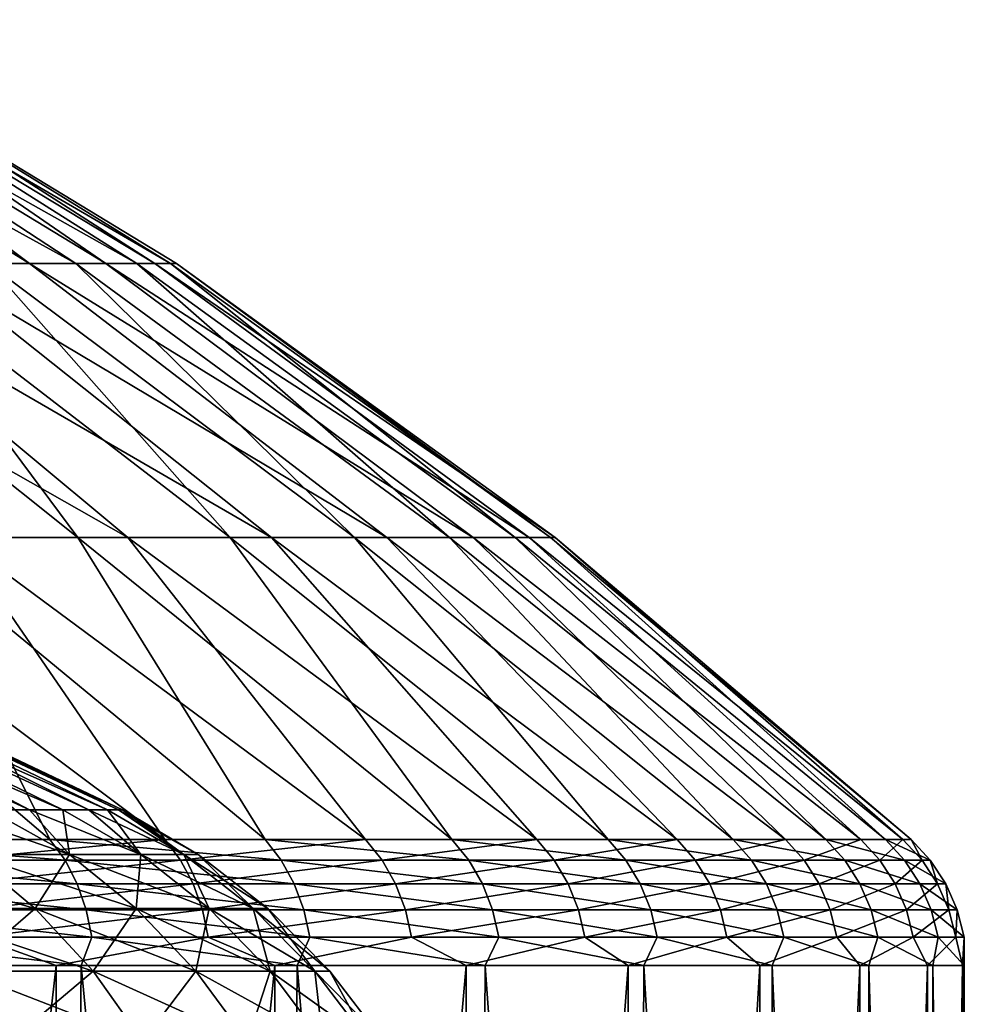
# Model space of a CAD drawing. Header units: metres. Extents: x -24 to 24, y -69 to 184.
# Tile 893 of 896: x 18.7 to 24.23, y 159.84 to 165.6. Entities that reach past the tile are written whole.
import ezdxf

# ---------------------------------------------------------------- set-up
doc = ezdxf.new("R2010")
doc.units = ezdxf.units.M
for name, color, linetype in [('4034', 7, 'CONTINUOUS'), ('4036', 7, 'CONTINUOUS'), ('4045', 7, 'CONTINUOUS'), ('4046', 7, 'CONTINUOUS'), ('4052', 7, 'CONTINUOUS')]:
    doc.layers.add(name, color=color, linetype=linetype)

msp = doc.modelspace()

# ---------------------------------------------------------------- linework, layer by layer
at = {"layer": '4034'}
for points in [[(17.485861, 160.06449, -16.801999), (18.917377, 160.06449, -15.172189), (17.527775, 147.8, -16.758269)], [(17.527775, 147.8, -16.758269), (18.917377, 160.06449, -15.172189), (18.959413, 147.8, -15.119628)], [(18.959413, 147.8, 15.119628), (17.648247, 160.06449, 16.631353), (17.527775, 147.8, 16.758269)], [(19.063864, 160.06449, 14.987715), (17.648247, 160.06449, 16.631353), (18.959413, 147.8, 15.119628)], [(18.917377, 160.06449, -15.172189), (20.197522, 160.06449, -13.420976), (18.959413, 147.8, -15.119628)], [(18.959413, 147.8, -15.119628), (20.197522, 160.06449, -13.420976), (20.238401, 147.8, -13.359252)], [(20.238401, 147.8, 13.359252), (19.063864, 160.06449, 14.987715), (18.959413, 147.8, 15.119628)], [(20.326937, 160.06449, 13.224149), (19.063864, 160.06449, 14.987715), (20.238401, 147.8, 13.359252)], [(20.197522, 160.06449, -13.420976), (21.316052, 160.06449, -11.562372), (20.238401, 147.8, -13.359252)], [(20.238401, 147.8, -13.359252), (21.316052, 160.06449, -11.562372), (21.354442, 147.8, -11.491315)], [(21.354442, 147.8, 11.491315), (20.326937, 160.06449, 13.224149), (20.238401, 147.8, 13.359252)], [(21.42736, 160.06449, 11.354767), (20.326937, 160.06449, 13.224149), (21.354442, 147.8, 11.491315)], [(21.316052, 160.06449, -11.562372), (22.264016, 160.06449, -9.611249), (21.354442, 147.8, -11.491315)], [(21.354442, 147.8, -11.491315), (22.264016, 160.06449, -9.611249), (22.298548, 147.8, -9.530857)], [(22.298548, 147.8, 9.530857), (21.42736, 160.06449, 11.354767), (21.354442, 147.8, 11.491315)], [(22.356327, 160.06449, 9.394528), (21.42736, 160.06449, 11.354767), (22.298548, 147.8, 9.530857)], [(22.264016, 160.06449, -9.611249), (23.033829, 160.06449, -7.583219), (22.298548, 147.8, -9.530857)], [(22.298548, 147.8, -9.530857), (23.033829, 160.06449, -7.583219), (23.063121, 147.8, -7.493662)], [(23.063121, 147.8, 7.493662), (22.356327, 160.06449, 9.394528), (22.298548, 147.8, 9.530857)], [(23.106404, 160.06449, 7.359116), (22.356327, 160.06449, 9.394528), (23.063121, 147.8, 7.493662)], [(23.033829, 160.06449, -7.583219), (23.619332, 160.06449, -5.49451), (23.063121, 147.8, -7.493662)], [(23.063121, 147.8, -7.493662), (23.619332, 160.06449, -5.49451), (23.642002, 147.8, -5.396133)], [(23.642002, 147.8, 5.396133), (23.106404, 160.06449, 7.359116), (23.063121, 147.8, 7.493662)], [(23.67159, 160.06449, 5.264818), (23.106404, 160.06449, 7.359116), (23.642002, 147.8, 5.396133)], [(23.619332, 160.06449, -5.49451), (24.01584, 160.06449, -3.361835), (23.642002, 147.8, -5.396133)], [(23.642002, 147.8, -5.396133), (24.01584, 160.06449, -3.361835), (24.030532, 147.8, -3.255157)], [(24.030532, 147.8, 3.255157), (23.67159, 160.06449, 5.264818), (23.642002, 147.8, 5.396133)], [(24.047363, 160.06449, 3.128392), (23.67159, 160.06449, 5.264818), (24.030532, 147.8, 3.255157)], [(24.01584, 160.06449, -3.361835), (24.220179, 160.06449, -1.202261), (24.030532, 147.8, -3.255157)], [(24.030532, 147.8, -3.255157), (24.220179, 160.06449, -1.202261), (24.225582, 147.8, -1.087972)], [(24.225582, 147.8, 1.087972), (24.047363, 160.06449, 3.128392), (24.030532, 147.8, 3.255157)], [(24.230715, 160.06449, 0.966935), (24.047363, 160.06449, 3.128392), (24.225582, 147.8, 1.087972)], [(24.220179, 160.06449, -1.202261), (24.230715, 160.06449, 0.966935), (24.225582, 147.8, -1.087972)], [(24.225582, 147.8, -1.087972), (24.230715, 160.06449, 0.966935), (24.225582, 147.8, 1.087972)]]:
    msp.add_3dface(points, dxfattribs=at)
at = {"layer": '4036'}
for points in [[(16.441097, 165.595525, 5.356057), (19.032724, 164.169941, 4.801242), (16.855167, 165.595525, 3.860096)], [(18.518339, 164.169941, 6.509041), (19.032724, 164.169941, 4.801242), (16.441097, 165.595525, 5.356057)], [(16.860096, 165.595525, -3.838509), (18.76228, 164.169941, -5.768306), (16.447942, 165.595525, -5.334999)], [(18.76228, 164.169941, -5.768306), (18.16123, 164.169941, -7.447564), (16.447942, 165.595525, -5.334999)], [(16.855167, 165.595525, 3.860096), (19.389966, 164.169941, 3.053801), (17.133417, 165.595525, 2.33303)], [(19.032724, 164.169941, 4.801242), (19.389966, 164.169941, 3.053801), (16.855167, 165.595525, 3.860096)], [(17.13639, 165.595525, -2.311088), (19.20842, 164.169941, -4.041422), (16.860096, 165.595525, -3.838509)], [(19.20842, 164.169941, -4.041422), (18.76228, 164.169941, -5.768306), (16.860096, 165.595525, -3.838509)], [(17.133417, 165.595525, 2.33303), (19.587117, 164.169941, 1.281148), (17.273603, 165.595525, 0.787164)], [(19.389966, 164.169941, 3.053801), (19.587117, 164.169941, 1.281148), (17.133417, 165.595525, 2.33303)], [(17.274597, 165.595525, -0.765044), (19.495968, 164.169941, -2.28117), (17.13639, 165.595525, -2.311088)], [(19.495968, 164.169941, -2.28117), (19.20842, 164.169941, -4.041422), (17.13639, 165.595525, -2.311088)], [(17.273603, 165.595525, 0.787164), (19.622549, 164.169941, -0.502084), (17.274597, 165.595525, -0.765044)], [(19.587117, 164.169941, 1.281148), (19.622549, 164.169941, -0.502084), (17.273603, 165.595525, 0.787164)], [(19.622549, 164.169941, -0.502084), (19.495968, 164.169941, -2.28117), (17.274597, 165.595525, -0.765044)], [(17.410234, 164.169941, -9.065333), (19.337379, 162.566013, -10.168256), (16.515491, 164.169941, -10.608254)], [(19.337379, 162.566013, -10.168256), (18.338573, 162.566013, -11.87537), (16.515491, 164.169941, -10.608254)], [(17.036394, 164.169941, 9.749759), (19.045697, 162.566013, 10.70463), (17.851059, 164.169941, 8.163099)], [(17.999579, 162.566013, 12.383167), (19.045697, 162.566013, 10.70463), (17.036394, 164.169941, 9.749759)], [(18.16123, 164.169941, -7.447564), (20.17771, 162.566013, -8.37781), (17.410234, 164.169941, -9.065333)], [(20.17771, 162.566013, -8.37781), (19.337379, 162.566013, -10.168256), (17.410234, 164.169941, -9.065333)], [(17.851059, 164.169941, 8.163099), (19.93573, 162.566013, 8.938364), (18.518339, 164.169941, 6.509041)], [(19.045697, 162.566013, 10.70463), (19.93573, 162.566013, 8.938364), (17.851059, 164.169941, 8.163099)], [(18.76228, 164.169941, -5.768306), (20.852677, 162.566013, -6.518706), (18.16123, 164.169941, -7.447564)], [(20.852677, 162.566013, -6.518706), (20.17771, 162.566013, -8.37781), (18.16123, 164.169941, -7.447564)], [(18.518339, 164.169941, 6.509041), (20.662383, 162.566013, 7.098846), (19.032724, 164.169941, 4.801242)], [(19.93573, 162.566013, 8.938364), (20.662383, 162.566013, 7.098846), (18.518339, 164.169941, 6.509041)], [(19.20842, 164.169941, -4.041422), (21.356751, 162.566013, -4.606179), (18.76228, 164.169941, -5.768306)], [(21.356751, 162.566013, -4.606179), (20.852677, 162.566013, -6.518706), (18.76228, 164.169941, -5.768306)], [(19.032724, 164.169941, 4.801242), (21.219701, 162.566013, 5.201151), (19.389966, 164.169941, 3.053801)], [(20.662383, 162.566013, 7.098846), (21.219701, 162.566013, 5.201151), (19.032724, 164.169941, 4.801242)], [(19.495968, 164.169941, -2.28117), (21.685799, 162.566013, -2.655902), (19.20842, 164.169941, -4.041422)], [(21.685799, 162.566013, -2.655902), (21.356751, 162.566013, -4.606179), (19.20842, 164.169941, -4.041422)], [(19.389966, 164.169941, 3.053801), (21.603117, 162.566013, 3.260831), (19.587117, 164.169941, 1.281148)], [(21.219701, 162.566013, 5.201151), (21.603117, 162.566013, 3.260831), (19.389966, 164.169941, 3.053801)], [(19.622549, 164.169941, -0.502084), (21.837125, 162.566013, -0.68386), (19.495968, 164.169941, -2.28117)], [(21.837125, 162.566013, -0.68386), (21.685799, 162.566013, -2.655902), (19.495968, 164.169941, -2.28117)], [(19.587117, 164.169941, 1.281148), (21.809489, 162.566013, 1.293787), (19.622549, 164.169941, -0.502084)], [(21.603117, 162.566013, 3.260831), (21.809489, 162.566013, 1.293787), (19.587117, 164.169941, 1.281148)], [(21.809489, 162.566013, 1.293787), (21.837125, 162.566013, -0.68386), (19.622549, 164.169941, -0.502084)], [(18.881477, 160.800959, 14.695776), (16.805949, 162.566013, 13.96022), (17.466097, 160.800959, 16.35272)], [(17.999579, 162.566013, 12.383167), (16.805949, 162.566013, 13.96022), (18.881477, 160.800959, 14.695776)], [(18.218681, 160.800959, -15.509857), (17.189477, 162.566013, -13.485161), (19.554253, 160.800959, -13.787937)], [(17.189477, 162.566013, -13.485161), (18.338573, 162.566013, -11.87537), (19.554253, 160.800959, -13.787937)], [(20.140232, 160.800959, 12.916928), (17.999579, 162.566013, 12.383167), (18.881477, 160.800959, 14.695776)], [(19.045697, 162.566013, 10.70463), (17.999579, 162.566013, 12.383167), (20.140232, 160.800959, 12.916928)], [(19.554253, 160.800959, -13.787937), (18.338573, 162.566013, -11.87537), (20.72762, 160.800959, -11.951643)], [(18.338573, 162.566013, -11.87537), (19.337379, 162.566013, -10.168256), (20.72762, 160.800959, -11.951643)], [(21.231922, 160.800959, 11.030933), (19.045697, 162.566013, 10.70463), (20.140232, 160.800959, 12.916928)], [(19.93573, 162.566013, 8.938364), (19.045697, 162.566013, 10.70463), (21.231922, 160.800959, 11.030933)], [(20.72762, 160.800959, -11.951643), (19.337379, 162.566013, -10.168256), (21.729048, 160.800959, -10.016209)], [(19.337379, 162.566013, -10.168256), (20.17771, 162.566013, -8.37781), (21.729048, 160.800959, -10.016209)], [(22.14749, 160.800959, 9.053435), (19.93573, 162.566013, 8.938364), (21.231922, 160.800959, 11.030933)], [(20.662383, 162.566013, 7.098846), (19.93573, 162.566013, 8.938364), (22.14749, 160.800959, 9.053435)], [(21.729048, 160.800959, -10.016209), (20.17771, 162.566013, -8.37781), (22.550232, 160.800959, -7.99769)], [(20.17771, 162.566013, -8.37781), (20.852677, 162.566013, -6.518706), (22.550232, 160.800959, -7.99769)], [(22.879341, 160.800959, 7.000838), (20.662383, 162.566013, 7.098846), (22.14749, 160.800959, 9.053435)], [(21.219701, 162.566013, 5.201151), (20.662383, 162.566013, 7.098846), (22.879341, 160.800959, 7.000838)], [(22.550232, 160.800959, -7.99769), (20.852677, 162.566013, -6.518706), (23.184358, 160.800959, -5.912828)], [(20.852677, 162.566013, -6.518706), (21.356751, 162.566013, -4.606179), (23.184358, 160.800959, -5.912828)], [(23.421406, 160.800959, 4.890167), (21.219701, 162.566013, 5.201151), (22.879341, 160.800959, 7.000838)], [(21.603117, 162.566013, 3.260831), (21.219701, 162.566013, 5.201151), (23.421406, 160.800959, 4.890167)], [(23.184358, 160.800959, -5.912828), (21.356751, 162.566013, -4.606179), (23.626167, 160.800959, -3.778919)], [(21.356751, 162.566013, -4.606179), (21.685799, 162.566013, -2.655902), (23.626167, 160.800959, -3.778919)], [(23.769187, 160.800959, 2.738932), (21.603117, 162.566013, 3.260831), (23.421406, 160.800959, 4.890167)], [(21.809489, 162.566013, 1.293787), (21.603117, 162.566013, 3.260831), (23.769187, 160.800959, 2.738932)], [(23.626167, 160.800959, -3.778919), (21.685799, 162.566013, -2.655902), (23.871994, 160.800959, -1.613664)], [(21.685799, 162.566013, -2.655902), (21.837125, 162.566013, -0.68386), (23.871994, 160.800959, -1.613664)], [(23.919799, 160.800959, 0.564978), (21.809489, 162.566013, 1.293787), (23.769187, 160.800959, 2.738932)], [(21.837125, 162.566013, -0.68386), (21.809489, 162.566013, 1.293787), (23.919799, 160.800959, 0.564978)], [(23.871994, 160.800959, -1.613664), (21.837125, 162.566013, -0.68386), (23.919799, 160.800959, 0.564978)]]:
    msp.add_3dface(points, dxfattribs=at)
at = {"layer": '4045'}
for points in [[(18.96996, 160.679398, 14.764649), (17.466097, 160.800959, 16.35272), (17.547947, 160.679398, 16.429358)], [(18.881477, 160.800959, 14.695776), (17.466097, 160.800959, 16.35272), (18.96996, 160.679398, 14.764649)], [(18.218681, 160.800959, -15.509857), (19.554253, 160.800959, -13.787937), (18.304061, 160.679398, -15.582541)], [(18.304061, 160.679398, -15.582541), (19.554253, 160.800959, -13.787937), (19.645892, 160.679398, -13.85255)], [(20.234615, 160.679398, 12.977465), (18.881477, 160.800959, 14.695776), (18.96996, 160.679398, 14.764649)], [(20.140232, 160.800959, 12.916928), (18.881477, 160.800959, 14.695776), (20.234615, 160.679398, 12.977465)], [(19.554253, 160.800959, -13.787937), (20.72762, 160.800959, -11.951643), (19.645892, 160.679398, -13.85255)], [(19.645892, 160.679398, -13.85255), (20.72762, 160.800959, -11.951643), (20.824758, 160.679398, -12.007651)], [(21.331421, 160.679398, 11.082632), (20.140232, 160.800959, 12.916928), (20.234615, 160.679398, 12.977465)], [(21.231922, 160.800959, 11.030933), (20.140232, 160.800959, 12.916928), (21.331421, 160.679398, 11.082632)], [(20.72762, 160.800959, -11.951643), (21.729048, 160.800959, -10.016209), (20.824758, 160.679398, -12.007651)], [(20.824758, 160.679398, -12.007651), (21.729048, 160.800959, -10.016209), (21.83088, 160.679398, -10.063147)], [(22.25128, 160.679398, 9.095867), (21.231922, 160.800959, 11.030933), (21.331421, 160.679398, 11.082632)], [(22.14749, 160.800959, 9.053435), (21.231922, 160.800959, 11.030933), (22.25128, 160.679398, 9.095867)], [(21.729048, 160.800959, -10.016209), (22.550232, 160.800959, -7.99769), (21.83088, 160.679398, -10.063147)], [(21.83088, 160.679398, -10.063147), (22.550232, 160.800959, -7.99769), (22.655911, 160.679398, -8.035168)], [(22.986561, 160.679398, 7.03365), (22.14749, 160.800959, 9.053435), (22.25128, 160.679398, 9.095867)], [(22.879341, 160.800959, 7.000838), (22.14749, 160.800959, 9.053435), (22.986561, 160.679398, 7.03365)], [(22.550232, 160.800959, -7.99769), (23.184358, 160.800959, -5.912828), (22.655911, 160.679398, -8.035168)], [(22.655911, 160.679398, -8.035168), (23.184358, 160.800959, -5.912828), (23.293009, 160.679398, -5.940535)], [(23.531167, 160.679398, 4.913088), (22.879341, 160.800959, 7.000838), (22.986561, 160.679398, 7.03365)], [(23.421406, 160.800959, 4.890167), (22.879341, 160.800959, 7.000838), (23.531167, 160.679398, 4.913088)], [(23.184358, 160.800959, -5.912828), (23.626167, 160.800959, -3.778919), (23.293009, 160.679398, -5.940535)], [(23.293009, 160.679398, -5.940535), (23.626167, 160.800959, -3.778919), (23.736888, 160.679398, -3.796626)], [(23.880578, 160.679398, 2.751772), (23.421406, 160.800959, 4.890167), (23.531167, 160.679398, 4.913088)], [(23.769187, 160.800959, 2.738932), (23.421406, 160.800959, 4.890167), (23.880578, 160.679398, 2.751772)], [(23.626167, 160.800959, -3.778919), (23.871994, 160.800959, -1.613664), (23.736888, 160.679398, -3.796626)], [(23.736888, 160.679398, -3.796626), (23.871994, 160.800959, -1.613664), (23.983867, 160.679398, -1.621223)], [(24.031896, 160.679398, 0.567629), (23.769187, 160.800959, 2.738932), (23.880578, 160.679398, 2.751772)], [(23.919799, 160.800959, 0.564978), (23.769187, 160.800959, 2.738932), (24.031896, 160.679398, 0.567629)], [(23.871994, 160.800959, -1.613664), (23.919799, 160.800959, 0.564978), (23.983867, 160.679398, -1.621223)], [(23.983867, 160.679398, -1.621223), (23.919799, 160.800959, 0.564978), (24.031896, 160.679398, 0.567629)], [(19.041487, 160.540873, 14.82032), (17.547947, 160.679398, 16.429358), (17.614112, 160.540873, 16.491306)], [(18.96996, 160.679398, 14.764649), (17.547947, 160.679398, 16.429358), (19.041487, 160.540873, 14.82032)], [(18.304061, 160.679398, -15.582541), (19.645892, 160.679398, -13.85255), (18.373078, 160.540873, -15.641296)], [(18.373078, 160.540873, -15.641296), (19.645892, 160.679398, -13.85255), (19.719968, 160.540873, -13.904782)], [(20.31091, 160.540873, 13.026398), (18.96996, 160.679398, 14.764649), (19.041487, 160.540873, 14.82032)], [(20.234615, 160.679398, 12.977465), (18.96996, 160.679398, 14.764649), (20.31091, 160.540873, 13.026398)], [(19.645892, 160.679398, -13.85255), (20.824758, 160.679398, -12.007651), (19.719968, 160.540873, -13.904782)], [(19.719968, 160.540873, -13.904782), (20.824758, 160.679398, -12.007651), (20.903279, 160.540873, -12.052927)], [(21.411852, 160.540873, 11.12442), (20.234615, 160.679398, 12.977465), (20.31091, 160.540873, 13.026398)], [(21.331421, 160.679398, 11.082632), (20.234615, 160.679398, 12.977465), (21.411852, 160.540873, 11.12442)], [(20.824758, 160.679398, -12.007651), (21.83088, 160.679398, -10.063147), (20.903279, 160.540873, -12.052927)], [(20.903279, 160.540873, -12.052927), (21.83088, 160.679398, -10.063147), (21.913194, 160.540873, -10.101091)], [(22.335179, 160.540873, 9.130163), (21.331421, 160.679398, 11.082632), (21.411852, 160.540873, 11.12442)], [(22.25128, 160.679398, 9.095867), (21.331421, 160.679398, 11.082632), (22.335179, 160.540873, 9.130163)], [(21.83088, 160.679398, -10.063147), (22.655911, 160.679398, -8.035168), (21.913194, 160.540873, -10.101091)], [(21.913194, 160.540873, -10.101091), (22.655911, 160.679398, -8.035168), (22.741337, 160.540873, -8.065465)], [(23.073234, 160.540873, 7.060171), (22.25128, 160.679398, 9.095867), (22.335179, 160.540873, 9.130163)], [(22.986561, 160.679398, 7.03365), (22.25128, 160.679398, 9.095867), (23.073234, 160.540873, 7.060171)], [(22.655911, 160.679398, -8.035168), (23.293009, 160.679398, -5.940535), (22.741337, 160.540873, -8.065465)], [(22.741337, 160.540873, -8.065465), (23.293009, 160.679398, -5.940535), (23.380837, 160.540873, -5.962935)], [(23.619892, 160.540873, 4.931613), (22.986561, 160.679398, 7.03365), (23.073234, 160.540873, 7.060171)], [(23.531167, 160.679398, 4.913088), (22.986561, 160.679398, 7.03365), (23.619892, 160.540873, 4.931613)], [(23.293009, 160.679398, -5.940535), (23.736888, 160.679398, -3.796626), (23.380837, 160.540873, -5.962935)], [(23.380837, 160.540873, -5.962935), (23.736888, 160.679398, -3.796626), (23.82639, 160.540873, -3.810941)], [(23.970621, 160.540873, 2.762147), (23.531167, 160.679398, 4.913088), (23.619892, 160.540873, 4.931613)], [(23.880578, 160.679398, 2.751772), (23.531167, 160.679398, 4.913088), (23.970621, 160.540873, 2.762147)], [(23.736888, 160.679398, -3.796626), (23.983867, 160.679398, -1.621223), (23.82639, 160.540873, -3.810941)], [(23.82639, 160.540873, -3.810941), (23.983867, 160.679398, -1.621223), (24.074299, 160.540873, -1.627336)], [(24.12251, 160.540873, 0.569769), (23.880578, 160.679398, 2.751772), (23.970621, 160.540873, 2.762147)], [(24.031896, 160.679398, 0.567629), (23.880578, 160.679398, 2.751772), (24.12251, 160.540873, 0.569769)], [(23.983867, 160.679398, -1.621223), (24.031896, 160.679398, 0.567629), (24.074299, 160.540873, -1.627336)], [(24.074299, 160.540873, -1.627336), (24.031896, 160.679398, 0.567629), (24.12251, 160.540873, 0.569769)], [(19.094, 160.389293, 14.861192), (17.614112, 160.540873, 16.491306), (17.662689, 160.389293, 16.536786)], [(19.041487, 160.540873, 14.82032), (17.614112, 160.540873, 16.491306), (19.094, 160.389293, 14.861192)], [(18.373078, 160.540873, -15.641296), (19.719968, 160.540873, -13.904782), (18.423747, 160.389293, -15.684431)], [(18.423747, 160.389293, -15.684431), (19.719968, 160.540873, -13.904782), (19.774352, 160.389293, -13.943129)], [(20.366924, 160.389293, 13.062322), (19.041487, 160.540873, 14.82032), (19.094, 160.389293, 14.861192)], [(20.31091, 160.540873, 13.026398), (19.041487, 160.540873, 14.82032), (20.366924, 160.389293, 13.062322)], [(19.719968, 160.540873, -13.904782), (20.903279, 160.540873, -12.052927), (19.774352, 160.389293, -13.943129)], [(19.774352, 160.389293, -13.943129), (20.903279, 160.540873, -12.052927), (20.960926, 160.389293, -12.086167)], [(21.470902, 160.389293, 11.155099), (20.31091, 160.540873, 13.026398), (20.366924, 160.389293, 13.062322)], [(21.411852, 160.540873, 11.12442), (20.31091, 160.540873, 13.026398), (21.470902, 160.389293, 11.155099)], [(20.903279, 160.540873, -12.052927), (21.913194, 160.540873, -10.101091), (20.960926, 160.389293, -12.086167)], [(20.960926, 160.389293, -12.086167), (21.913194, 160.540873, -10.101091), (21.973627, 160.389293, -10.128948)], [(22.396776, 160.389293, 9.155342), (21.411852, 160.540873, 11.12442), (21.470902, 160.389293, 11.155099)], [(22.335179, 160.540873, 9.130163), (21.411852, 160.540873, 11.12442), (22.396776, 160.389293, 9.155342)], [(21.913194, 160.540873, -10.101091), (22.741337, 160.540873, -8.065465), (21.973627, 160.389293, -10.128948)], [(21.973627, 160.389293, -10.128948), (22.741337, 160.540873, -8.065465), (22.804053, 160.389293, -8.087708)], [(23.136865, 160.389293, 7.079641), (22.335179, 160.540873, 9.130163), (22.396776, 160.389293, 9.155342)], [(23.073234, 160.540873, 7.060171), (22.335179, 160.540873, 9.130163), (23.136865, 160.389293, 7.079641)], [(22.741337, 160.540873, -8.065465), (23.380837, 160.540873, -5.962935), (22.804053, 160.389293, -8.087708)], [(22.804053, 160.389293, -8.087708), (23.380837, 160.540873, -5.962935), (23.445317, 160.389293, -5.979379)], [(23.685031, 160.389293, 4.945213), (23.073234, 160.540873, 7.060171), (23.136865, 160.389293, 7.079641)], [(23.619892, 160.540873, 4.931613), (23.073234, 160.540873, 7.060171), (23.685031, 160.389293, 4.945213)], [(23.380837, 160.540873, -5.962935), (23.82639, 160.540873, -3.810941), (23.445317, 160.389293, -5.979379)], [(23.445317, 160.389293, -5.979379), (23.82639, 160.540873, -3.810941), (23.892098, 160.389293, -3.821451)], [(24.036727, 160.389293, 2.769765), (23.619892, 160.540873, 4.931613), (23.685031, 160.389293, 4.945213)], [(23.970621, 160.540873, 2.762147), (23.619892, 160.540873, 4.931613), (24.036727, 160.389293, 2.769765)], [(23.82639, 160.540873, -3.810941), (24.074299, 160.540873, -1.627336), (23.892098, 160.389293, -3.821451)], [(23.892098, 160.389293, -3.821451), (24.074299, 160.540873, -1.627336), (24.140692, 160.389293, -1.631824)], [(24.189035, 160.389293, 0.57134), (23.970621, 160.540873, 2.762147), (24.036727, 160.389293, 2.769765)], [(24.12251, 160.540873, 0.569769), (23.970621, 160.540873, 2.762147), (24.189035, 160.389293, 0.57134)], [(24.074299, 160.540873, -1.627336), (24.12251, 160.540873, 0.569769), (24.140692, 160.389293, -1.631824)], [(24.140692, 160.389293, -1.631824), (24.12251, 160.540873, 0.569769), (24.189035, 160.389293, 0.57134)], [(19.126059, 160.228812, 14.886144), (17.662689, 160.389293, 16.536786), (17.692344, 160.228812, 16.564551)], [(19.094, 160.389293, 14.861192), (17.662689, 160.389293, 16.536786), (19.126059, 160.228812, 14.886144)], [(18.423747, 160.389293, -15.684431), (19.774352, 160.389293, -13.943129), (18.454681, 160.228812, -15.710766)], [(18.454681, 160.228812, -15.710766), (19.774352, 160.389293, -13.943129), (19.807554, 160.228812, -13.96654)], [(20.40112, 160.228812, 13.084254), (19.094, 160.389293, 14.861192), (19.126059, 160.228812, 14.886144)], [(20.366924, 160.389293, 13.062322), (19.094, 160.389293, 14.861192), (20.40112, 160.228812, 13.084254)], [(19.774352, 160.389293, -13.943129), (20.960926, 160.389293, -12.086167), (19.807554, 160.228812, -13.96654)], [(19.807554, 160.228812, -13.96654), (20.960926, 160.389293, -12.086167), (20.99612, 160.228812, -12.106459)], [(21.506952, 160.228812, 11.173828), (20.366924, 160.389293, 13.062322), (20.40112, 160.228812, 13.084254)], [(21.470902, 160.389293, 11.155099), (20.366924, 160.389293, 13.062322), (21.506952, 160.228812, 11.173828)], [(20.960926, 160.389293, -12.086167), (21.973627, 160.389293, -10.128948), (20.99612, 160.228812, -12.106459)], [(20.99612, 160.228812, -12.106459), (21.973627, 160.389293, -10.128948), (22.010521, 160.228812, -10.145954)], [(22.43438, 160.228812, 9.170714), (21.470902, 160.389293, 11.155099), (21.506952, 160.228812, 11.173828)], [(22.396776, 160.389293, 9.155342), (21.470902, 160.389293, 11.155099), (22.43438, 160.228812, 9.170714)], [(21.973627, 160.389293, -10.128948), (22.804053, 160.389293, -8.087708), (22.010521, 160.228812, -10.145954)], [(22.010521, 160.228812, -10.145954), (22.804053, 160.389293, -8.087708), (22.842341, 160.228812, -8.101287)], [(23.175712, 160.228812, 7.091528), (22.396776, 160.389293, 9.155342), (22.43438, 160.228812, 9.170714)], [(23.136865, 160.389293, 7.079641), (22.396776, 160.389293, 9.155342), (23.175712, 160.228812, 7.091528)], [(22.804053, 160.389293, -8.087708), (23.445317, 160.389293, -5.979379), (22.842341, 160.228812, -8.101287)], [(22.842341, 160.228812, -8.101287), (23.445317, 160.389293, -5.979379), (23.484682, 160.228812, -5.989419)], [(23.724799, 160.228812, 4.953517), (23.136865, 160.389293, 7.079641), (23.175712, 160.228812, 7.091528)], [(23.685031, 160.389293, 4.945213), (23.136865, 160.389293, 7.079641), (23.724799, 160.228812, 4.953517)], [(23.445317, 160.389293, -5.979379), (23.892098, 160.389293, -3.821451), (23.484682, 160.228812, -5.989419)], [(23.484682, 160.228812, -5.989419), (23.892098, 160.389293, -3.821451), (23.932214, 160.228812, -3.827867)], [(24.077085, 160.228812, 2.774415), (23.685031, 160.389293, 4.945213), (23.724799, 160.228812, 4.953517)], [(24.036727, 160.389293, 2.769765), (23.685031, 160.389293, 4.945213), (24.077085, 160.228812, 2.774415)], [(23.892098, 160.389293, -3.821451), (24.140692, 160.389293, -1.631824), (23.932214, 160.228812, -3.827867)], [(23.932214, 160.228812, -3.827867), (24.140692, 160.389293, -1.631824), (24.181224, 160.228812, -1.634563)], [(24.229649, 160.228812, 0.5723), (24.036727, 160.389293, 2.769765), (24.077085, 160.228812, 2.774415)], [(24.189035, 160.389293, 0.57134), (24.036727, 160.389293, 2.769765), (24.229649, 160.228812, 0.5723)], [(24.140692, 160.389293, -1.631824), (24.189035, 160.389293, 0.57134), (24.181224, 160.228812, -1.634563)], [(24.181224, 160.228812, -1.634563), (24.189035, 160.389293, 0.57134), (24.229649, 160.228812, 0.5723)], [(18.917377, 160.06449, -15.172189), (17.485861, 160.06449, -16.801999), (18.454681, 160.228812, -15.710766)], [(17.648247, 160.06449, 16.631353), (19.063864, 160.06449, 14.987715), (17.692344, 160.228812, 16.564551)], [(19.063864, 160.06449, 14.987715), (19.126059, 160.228812, 14.886144), (17.692344, 160.228812, 16.564551)], [(18.917377, 160.06449, -15.172189), (18.454681, 160.228812, -15.710766), (19.807554, 160.228812, -13.96654)], [(20.197522, 160.06449, -13.420976), (18.917377, 160.06449, -15.172189), (19.807554, 160.228812, -13.96654)], [(19.063864, 160.06449, 14.987715), (20.326937, 160.06449, 13.224149), (19.126059, 160.228812, 14.886144)], [(20.326937, 160.06449, 13.224149), (20.40112, 160.228812, 13.084254), (19.126059, 160.228812, 14.886144)], [(20.197522, 160.06449, -13.420976), (19.807554, 160.228812, -13.96654), (20.99612, 160.228812, -12.106459)], [(21.316052, 160.06449, -11.562372), (20.197522, 160.06449, -13.420976), (20.99612, 160.228812, -12.106459)], [(20.326937, 160.06449, 13.224149), (21.42736, 160.06449, 11.354767), (20.40112, 160.228812, 13.084254)], [(21.42736, 160.06449, 11.354767), (21.506952, 160.228812, 11.173828), (20.40112, 160.228812, 13.084254)], [(21.316052, 160.06449, -11.562372), (20.99612, 160.228812, -12.106459), (22.010521, 160.228812, -10.145954)], [(22.264016, 160.06449, -9.611249), (21.316052, 160.06449, -11.562372), (22.010521, 160.228812, -10.145954)], [(21.42736, 160.06449, 11.354767), (22.356327, 160.06449, 9.394528), (21.506952, 160.228812, 11.173828)], [(22.356327, 160.06449, 9.394528), (22.43438, 160.228812, 9.170714), (21.506952, 160.228812, 11.173828)], [(22.264016, 160.06449, -9.611249), (22.010521, 160.228812, -10.145954), (22.842341, 160.228812, -8.101287)], [(23.033829, 160.06449, -7.583219), (22.264016, 160.06449, -9.611249), (22.842341, 160.228812, -8.101287)], [(22.356327, 160.06449, 9.394528), (23.106404, 160.06449, 7.359116), (22.43438, 160.228812, 9.170714)], [(23.106404, 160.06449, 7.359116), (23.175712, 160.228812, 7.091528), (22.43438, 160.228812, 9.170714)], [(23.033829, 160.06449, -7.583219), (22.842341, 160.228812, -8.101287), (23.484682, 160.228812, -5.989419)], [(23.619332, 160.06449, -5.49451), (23.033829, 160.06449, -7.583219), (23.484682, 160.228812, -5.989419)], [(23.106404, 160.06449, 7.359116), (23.67159, 160.06449, 5.264818), (23.175712, 160.228812, 7.091528)], [(23.67159, 160.06449, 5.264818), (23.724799, 160.228812, 4.953517), (23.175712, 160.228812, 7.091528)], [(23.619332, 160.06449, -5.49451), (23.484682, 160.228812, -5.989419), (23.932214, 160.228812, -3.827867)], [(24.01584, 160.06449, -3.361835), (23.619332, 160.06449, -5.49451), (23.932214, 160.228812, -3.827867)], [(23.67159, 160.06449, 5.264818), (24.047363, 160.06449, 3.128392), (23.724799, 160.228812, 4.953517)], [(24.047363, 160.06449, 3.128392), (24.077085, 160.228812, 2.774415), (23.724799, 160.228812, 4.953517)], [(24.01584, 160.06449, -3.361835), (23.932214, 160.228812, -3.827867), (24.181224, 160.228812, -1.634563)], [(24.220179, 160.06449, -1.202261), (24.01584, 160.06449, -3.361835), (24.181224, 160.228812, -1.634563)], [(24.047363, 160.06449, 3.128392), (24.230715, 160.06449, 0.966935), (24.077085, 160.228812, 2.774415)], [(24.230715, 160.06449, 0.966935), (24.229649, 160.228812, 0.5723), (24.077085, 160.228812, 2.774415)], [(24.220179, 160.06449, -1.202261), (24.181224, 160.228812, -1.634563), (24.229649, 160.228812, 0.5723)], [(24.230715, 160.06449, 0.966935), (24.220179, 160.06449, -1.202261), (24.229649, 160.228812, 0.5723)]]:
    msp.add_3dface(points, dxfattribs=at)
at = {"layer": '4046'}
for points in [[(18.761119, 160.975062, -4.551398), (15.985431, 162.250856, -4.548247), (18.523305, 160.975062, -5.438933)], [(18.956433, 160.975062, -3.653553), (15.985431, 162.250856, -4.548247), (18.761119, 160.975062, -4.551398)], [(16.3369, 162.250856, -3.053896), (15.985431, 162.250856, -4.548247), (18.956433, 160.975062, -3.653553)], [(18.523305, 160.975062, 5.438933), (15.985431, 162.250856, 4.548247), (18.761119, 160.975062, 4.551398)], [(15.985431, 162.250856, 4.548247), (16.3369, 162.250856, 3.053896), (18.761119, 160.975062, 4.551398)], [(19.108805, 160.975062, -2.747431), (16.3369, 162.250856, -3.053896), (18.956433, 160.975062, -3.653553)], [(19.217889, 160.975062, -1.835086), (16.3369, 162.250856, -3.053896), (19.108805, 160.975062, -2.747431)], [(16.548987, 162.250856, -1.53349), (16.3369, 162.250856, -3.053896), (19.217889, 160.975062, -1.835086)], [(18.956433, 160.975062, 3.653553), (16.3369, 162.250856, 3.053896), (19.108805, 160.975062, 2.747431)], [(18.761119, 160.975062, 4.551398), (16.3369, 162.250856, 3.053896), (18.956433, 160.975062, 3.653553)], [(16.3369, 162.250856, 3.053896), (16.548987, 162.250856, 1.53349), (19.108805, 160.975062, 2.747431)], [(19.283439, 160.975062, -0.918583), (16.548987, 162.250856, -1.53349), (19.217889, 160.975062, -1.835086)], [(19.305305, 160.975062, 0), (16.548987, 162.250856, -1.53349), (19.283439, 160.975062, -0.918583)], [(16.619885, 162.250856), (16.548987, 162.250856, -1.53349), (19.305305, 160.975062, 0)], [(19.217889, 160.975062, 1.835086), (16.548987, 162.250856, 1.53349), (19.283439, 160.975062, 0.918583)], [(19.108805, 160.975062, 2.747431), (16.548987, 162.250856, 1.53349), (19.217889, 160.975062, 1.835086)], [(16.548987, 162.250856, 1.53349), (16.619885, 162.250856), (19.283439, 160.975062, 0.918583)], [(19.283439, 160.975062, 0.918583), (16.619885, 162.250856), (19.305305, 160.975062, 0)]]:
    msp.add_3dface(points, dxfattribs=at)
at = {"layer": '4052'}
for points in [[(18.243529, 160.975062, -6.314147), (18.415675, 160.713602, -7.13427), (18.995384, 160.713602, -5.404653)], [(18.523305, 160.975062, -5.438933), (18.243529, 160.975062, -6.314147), (18.995384, 160.713602, -5.404653)], [(18.523305, 160.975062, 5.438933), (18.995384, 160.713602, 5.404653), (18.415675, 160.713602, 7.13427)], [(18.761119, 160.975062, -4.551398), (18.523305, 160.975062, -5.438933), (18.995384, 160.713602, -5.404653)], [(18.523305, 160.975062, 5.438933), (18.761119, 160.975062, 4.551398), (18.995384, 160.713602, 5.404653)], [(18.761119, 160.975062, -4.551398), (18.995384, 160.713602, -5.404653), (19.413032, 160.713602, -3.628925)], [(18.956433, 160.975062, -3.653553), (18.761119, 160.975062, -4.551398), (19.413032, 160.713602, -3.628925)], [(18.761119, 160.975062, 4.551398), (18.956433, 160.975062, 3.653553), (18.995384, 160.713602, 5.404653)], [(19.108805, 160.975062, -2.747431), (18.956433, 160.975062, -3.653553), (19.413032, 160.713602, -3.628925)], [(18.956433, 160.975062, 3.653553), (19.413032, 160.713602, 3.628925), (18.995384, 160.713602, 5.404653)], [(18.956433, 160.975062, 3.653553), (19.108805, 160.975062, 2.747431), (19.413032, 160.713602, 3.628925)], [(19.108805, 160.975062, -2.747431), (19.413032, 160.713602, -3.628925), (19.665054, 160.713602, -1.822236)], [(19.217889, 160.975062, -1.835086), (19.108805, 160.975062, -2.747431), (19.665054, 160.713602, -1.822236)], [(19.108805, 160.975062, 2.747431), (19.217889, 160.975062, 1.835086), (19.413032, 160.713602, 3.628925)], [(19.283439, 160.975062, -0.918583), (19.217889, 160.975062, -1.835086), (19.665054, 160.713602, -1.822236)], [(19.217889, 160.975062, 1.835086), (19.665054, 160.713602, 1.822236), (19.413032, 160.713602, 3.628925)], [(19.217889, 160.975062, 1.835086), (19.283439, 160.975062, 0.918583), (19.665054, 160.713602, 1.822236)], [(19.283439, 160.975062, -0.918583), (19.665054, 160.713602, -1.822236), (19.749301, 160.713602, 0)], [(19.305305, 160.975062, 0), (19.283439, 160.975062, -0.918583), (19.749301, 160.713602, 0)], [(19.283439, 160.975062, 0.918583), (19.305305, 160.975062, 0), (19.665054, 160.713602, 1.822236)], [(19.305305, 160.975062, 0), (19.749301, 160.713602, 0), (19.665054, 160.713602, 1.822236)], [(17.678849, 160.713602, -8.803021), (18.795272, 160.396893, -7.281327), (18.415675, 160.713602, -7.13427)], [(18.043259, 160.396893, -8.984475), (18.795272, 160.396893, -7.281327), (17.678849, 160.713602, -8.803021)], [(18.795272, 160.396893, 7.281327), (18.043259, 160.396893, 8.984475), (18.415675, 160.713602, 7.13427)], [(18.995384, 160.713602, 5.404653), (18.795272, 160.396893, 7.281327), (18.415675, 160.713602, 7.13427)], [(18.415675, 160.713602, -7.13427), (19.386931, 160.396893, -5.516057), (18.995384, 160.713602, -5.404653)], [(18.795272, 160.396893, -7.281327), (19.386931, 160.396893, -5.516057), (18.415675, 160.713602, -7.13427)], [(19.386931, 160.396893, 5.516058), (18.795272, 160.396893, 7.281327), (18.995384, 160.713602, 5.404653)], [(19.413032, 160.713602, 3.628925), (19.386931, 160.396893, 5.516058), (18.995384, 160.713602, 5.404653)], [(18.995384, 160.713602, -5.404653), (19.813188, 160.396893, -3.703727), (19.413032, 160.713602, -3.628925)], [(19.386931, 160.396893, -5.516057), (19.813188, 160.396893, -3.703727), (18.995384, 160.713602, -5.404653)], [(19.813188, 160.396893, 3.703727), (19.386931, 160.396893, 5.516058), (19.413032, 160.713602, 3.628925)], [(19.665054, 160.713602, 1.822236), (19.813188, 160.396893, 3.703727), (19.413032, 160.713602, 3.628925)], [(19.413032, 160.713602, -3.628925), (20.070405, 160.396893, -1.859797), (19.665054, 160.713602, -1.822236)], [(19.813188, 160.396893, -3.703727), (20.070405, 160.396893, -1.859797), (19.413032, 160.713602, -3.628925)], [(19.749301, 160.713602, 0), (20.070405, 160.396893, 1.859797), (19.665054, 160.713602, 1.822236)], [(20.070405, 160.396893, 1.859797), (19.813188, 160.396893, 3.703727), (19.665054, 160.713602, 1.822236)], [(19.665054, 160.713602, -1.822236), (20.156388, 160.396893, 0), (19.749301, 160.713602, 0)], [(20.070405, 160.396893, -1.859797), (20.156388, 160.396893, 0), (19.665054, 160.713602, -1.822236)], [(20.156388, 160.396893, 0), (20.070405, 160.396893, 1.859797), (19.749301, 160.713602, 0)], [(18.795272, 160.396893, 7.281327), (18.368159, 160.030435, 9.146256), (18.043259, 160.396893, 8.984475)], [(18.043259, 160.396893, -8.984475), (19.133714, 160.030435, -7.41244), (18.795272, 160.396893, -7.281327)], [(18.368159, 160.030435, -9.146256), (19.133714, 160.030435, -7.41244), (18.043259, 160.396893, -8.984475)], [(19.133714, 160.030435, 7.41244), (18.368159, 160.030435, 9.146256), (18.795272, 160.396893, 7.281327)], [(19.386931, 160.396893, 5.516058), (19.133714, 160.030435, 7.41244), (18.795272, 160.396893, 7.281327)], [(18.795272, 160.396893, -7.281327), (19.736026, 160.030435, -5.615384), (19.386931, 160.396893, -5.516057)], [(19.133714, 160.030435, -7.41244), (19.736026, 160.030435, -5.615384), (18.795272, 160.396893, -7.281327)], [(19.736026, 160.030435, 5.615384), (19.133714, 160.030435, 7.41244), (19.386931, 160.396893, 5.516058)], [(19.813188, 160.396893, 3.703727), (19.736026, 160.030435, 5.615384), (19.386931, 160.396893, 5.516058)], [(19.386931, 160.396893, -5.516057), (20.169958, 160.030435, -3.770419), (19.813188, 160.396893, -3.703727)], [(19.736026, 160.030435, -5.615384), (20.169958, 160.030435, -3.770419), (19.386931, 160.396893, -5.516057)], [(20.169958, 160.030435, 3.770419), (19.736026, 160.030435, 5.615384), (19.813188, 160.396893, 3.703727)], [(20.070405, 160.396893, 1.859797), (20.169958, 160.030435, 3.770419), (19.813188, 160.396893, 3.703727)], [(19.813188, 160.396893, -3.703727), (20.431807, 160.030435, -1.893286), (20.070405, 160.396893, -1.859797)], [(20.169958, 160.030435, -3.770419), (20.431807, 160.030435, -1.893286), (19.813188, 160.396893, -3.703727)], [(20.156388, 160.396893, 0), (20.431807, 160.030435, 1.893286), (20.070405, 160.396893, 1.859797)], [(20.431807, 160.030435, 1.893286), (20.169958, 160.030435, 3.770419), (20.070405, 160.396893, 1.859797)], [(20.070405, 160.396893, -1.859797), (20.519339, 160.030435, 0), (20.156388, 160.396893, 0)], [(20.431807, 160.030435, -1.893286), (20.519339, 160.030435, 0), (20.070405, 160.396893, -1.859797)], [(20.519339, 160.030435, 0), (20.431807, 160.030435, 1.893286), (20.156388, 160.396893, 0)], [(19.133714, 160.030435, 7.41244), (18.648147, 159.620321, 9.285674), (18.368159, 160.030435, 9.146256)], [(18.368159, 160.030435, -9.146256), (19.425371, 159.620321, -7.525429), (19.133714, 160.030435, -7.41244)], [(18.648147, 159.620321, -9.285674), (19.425371, 159.620321, -7.525429), (18.368159, 160.030435, -9.146256)], [(19.425371, 159.620321, 7.525429), (18.648147, 159.620321, 9.285674), (19.133714, 160.030435, 7.41244)], [(19.736026, 160.030435, 5.615384), (19.425371, 159.620321, 7.525429), (19.133714, 160.030435, 7.41244)], [(19.133714, 160.030435, -7.41244), (20.036865, 159.620321, -5.70098), (19.736026, 160.030435, -5.615384)], [(19.425371, 159.620321, -7.525429), (20.036865, 159.620321, -5.70098), (19.133714, 160.030435, -7.41244)], [(20.036865, 159.620321, 5.70098), (19.425371, 159.620321, 7.525429), (19.736026, 160.030435, 5.615384)], [(20.169958, 160.030435, 3.770419), (20.036865, 159.620321, 5.70098), (19.736026, 160.030435, 5.615384)], [(19.736026, 160.030435, -5.615384), (20.477411, 159.620321, -3.827892), (20.169958, 160.030435, -3.770419)], [(20.036865, 159.620321, -5.70098), (20.477411, 159.620321, -3.827892), (19.736026, 160.030435, -5.615384)], [(20.477411, 159.620321, 3.827892), (20.036865, 159.620321, 5.70098), (20.169958, 160.030435, 3.770419)], [(20.431807, 160.030435, 1.893286), (20.477411, 159.620321, 3.827892), (20.169958, 160.030435, 3.770419)], [(20.169958, 160.030435, -3.770419), (20.743252, 159.620321, -1.922145), (20.431807, 160.030435, -1.893286)], [(20.477411, 159.620321, -3.827892), (20.743252, 159.620321, -1.922145), (20.169958, 160.030435, -3.770419)], [(20.519339, 160.030435, 0), (20.743252, 159.620321, 1.922145), (20.431807, 160.030435, 1.893286)], [(20.743252, 159.620321, 1.922145), (20.477411, 159.620321, 3.827892), (20.431807, 160.030435, 1.893286)], [(20.431807, 160.030435, -1.893286), (20.832118, 159.620321, 0), (20.519339, 160.030435, 0)], [(20.743252, 159.620321, -1.922145), (20.832118, 159.620321, 0), (20.431807, 160.030435, -1.893286)], [(20.832118, 159.620321, 0), (20.743252, 159.620321, 1.922145), (20.519339, 160.030435, 0)]]:
    msp.add_3dface(points, dxfattribs=at)

doc.saveas('drawing.dxf')
